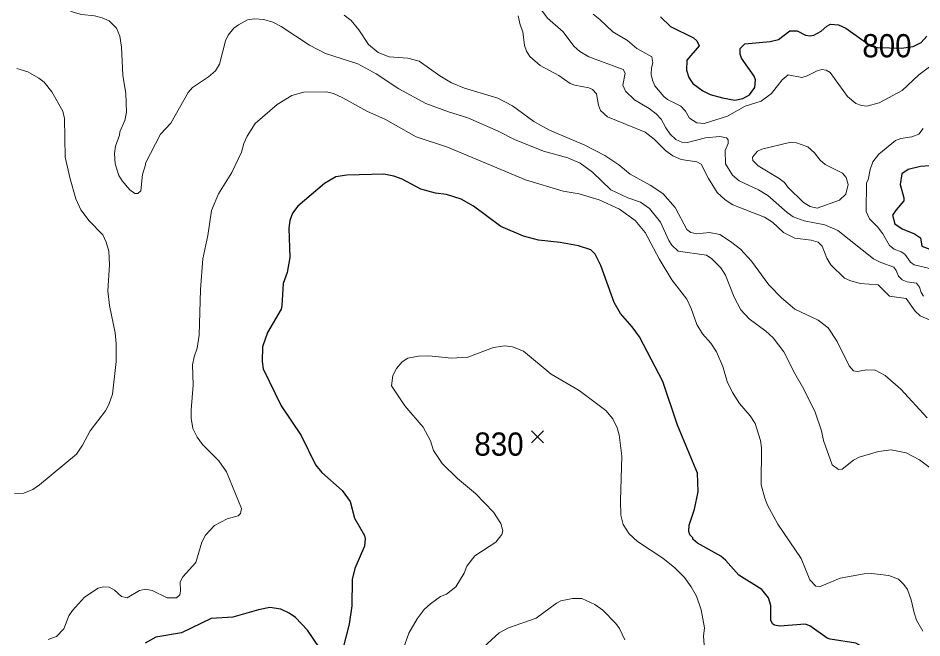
# Model space of a CAD drawing. Extents: x 265 to 291.4, y 7731.5 to 7759.6.
# Drawn here: x 271.176 to 274.292, y 7750.96 to 7753.095 of the extents above; entities that cross this region are included whole.
import ezdxf
from ezdxf.enums import TextEntityAlignment as Align

# ---------------------------------------------------------------- set-up
doc = ezdxf.new("R2010")
doc.units = 0
doc.header["$LTSCALE"] = 0.032
for name, color, linetype, lineweight in [('1', 7, 'Continuous', 25), ('2', 7, 'Continuous', 13), ('21', 7, 'Continuous', 25), ('61', 7, 'Continuous', 13)]:
    doc.layers.add(name, color=color, linetype=linetype, lineweight=lineweight)

msp = doc.modelspace()

# ---------------------------------------------------------------- linework, layer by layer
at = {"layer": '1'}
for points in [[(273.3914, 7753.1001), (273.4256, 7753.0667), (273.5044, 7753.0277), (273.5164, 7753.0174), (273.5243, 7752.9999), (273.4813, 7752.9506), (273.4805, 7752.9164), (273.4885, 7752.8909), (273.502, 7752.8702), (273.5362, 7752.8447), (273.5617, 7752.832), (273.6047, 7752.8201), (273.6476, 7752.8129), (273.6747, 7752.8185), (273.6977, 7752.8312), (273.716, 7752.8567), (273.7184, 7752.8829), (273.7136, 7752.8949), (273.6699, 7752.9577), (273.6659, 7752.9705), (273.6651, 7752.9903), (273.681, 7753.0062), (273.7685, 7753.0142), (273.7972, 7753.0213), (273.8369, 7753.0516), (273.8624, 7753.0516), (273.891, 7753.0365), (273.9053, 7753.0341), (273.9197, 7753.0365), (273.9443, 7753.0508), (273.9642, 7753.0675), (273.9769, 7753.0738), (274.004, 7753.0722), (274.0294, 7753.0611), (274.1175, 7752.9983), (274.1393, 7752.9936), (274.2215, 7752.9916), (274.2619, 7752.9969), (274.2888, 7753.011), (274.3094, 7753.0333)], [(274.3691, 7752.5894), (274.2872, 7752.5846), (274.2442, 7752.5743), (274.2227, 7752.5584), (274.2164, 7752.5226), (274.2291, 7752.4757), (274.2291, 7752.4653), (274.2028, 7752.4351), (274.1909, 7752.416), (274.1989, 7752.3866), (274.2235, 7752.369), (274.2665, 7752.3523), (274.2872, 7752.338), (274.2911, 7752.3102), (274.319, 7752.299)], [(273.7709, 7751.0724), (273.7629, 7751.0979), (273.7399, 7751.1273), (273.6611, 7751.1766), (273.615, 7751.2283), (273.5991, 7751.2419), (273.5187, 7751.2864), (273.5028, 7751.3007), (273.502, 7751.3055), (273.4925, 7751.315), (273.4885, 7751.327), (273.4893, 7751.3484), (273.5076, 7751.4033), (273.5211, 7751.4638), (273.5179, 7751.5274), (273.4495, 7751.6929), (273.3994, 7751.844), (273.3183, 7751.9968), (273.2928, 7752.0318), (273.253, 7752.0779), (273.2307, 7752.1161), (273.1854, 7752.2434), (273.1655, 7752.2816), (273.1512, 7752.2966), (273.1083, 7752.311), (273.0446, 7752.3221), (272.9699, 7752.3301), (272.9189, 7752.3436), (272.8402, 7752.3778), (272.7463, 7752.447), (272.7042, 7752.4717), (272.6533, 7752.4876), (272.6151, 7752.4923), (272.5642, 7752.5059), (272.5005, 7752.5409), (272.4719, 7752.5512), (272.4369, 7752.5576), (272.3096, 7752.5544), (272.2714, 7752.548), (272.2332, 7752.525), (272.141, 7752.447), (272.1226, 7752.4232), (272.1131, 7752.3977), (272.1099, 7752.3722), (272.1131, 7752.2704), (272.1043, 7752.2195), (272.09, 7752.1805), (272.0861, 7752.105), (272.0829, 7752.0922), (272.0359, 7752.0127), (272.0192, 7751.9634), (272.0176, 7751.9125), (272.0216, 7751.887), (272.0829, 7751.7597), (272.1521, 7751.6579), (272.2014, 7751.5561), (272.2237, 7751.5306), (272.2937, 7751.4678), (272.3215, 7751.4304), (272.3358, 7751.3723), (272.3708, 7751.3134), (272.3732, 7751.3015), (272.3708, 7751.2761), (272.3374, 7751.1997), (272.3279, 7751.1615), (272.3263, 7751.0708), (272.3175, 7751.0072), (272.2945, 7750.9181)], [(272.2372, 7750.8934), (272.1743, 7750.9865), (272.1322, 7751.0303), (272.1107, 7751.0454), (272.0821, 7751.0589), (272.0439, 7751.0645), (272.0057, 7751.0573), (271.9166, 7751.0318), (271.8419, 7751.0271), (271.74, 7750.9777), (271.6509, 7750.9626), (271.6144, 7750.9419)], [(273.9061, 7751.0016), (273.8894, 7751.008), (273.8019, 7751.0008), (273.7836, 7751.004), (273.7773, 7751.0088), (273.7717, 7751.0215), (273.7709, 7751.0724)], [(274.3222, 7750.786), (274.2824, 7750.8123), (274.2013, 7750.8449), (274.1615, 7750.8719), (274.105, 7750.9197), (274.0644, 7750.9419), (273.9754, 7750.9555), (273.9658, 7750.9594), (273.9061, 7751.0016)]]:
    msp.add_lwpolyline(points, dxfattribs=at)
at = {"layer": '2'}
for points in [[(271.5507, 7752.7716), (271.5475, 7752.836), (271.538, 7752.8989), (271.5332, 7752.9951), (271.5268, 7753.0325), (271.5157, 7753.0611), (271.4903, 7753.0858), (271.4664, 7753.0961), (271.4393, 7753.1025), (271.3948, 7753.1073), (271.3662, 7753.1152), (271.2985, 7753.147), (271.2198, 7753.1757), (271.0957, 7753.1916)], [(272.9786, 7753.1264), (273.0009, 7753.0953), (273.055, 7753.0484), (273.0924, 7752.9991), (273.1122, 7752.98), (273.1433, 7752.9617), (273.2626, 7752.9187), (273.2687, 7752.906), (273.261, 7752.8646), (273.2705, 7752.844), (273.3008, 7752.8137), (273.3517, 7752.7843), (273.3763, 7752.766), (273.393, 7752.7469), (273.409, 7752.7167), (273.4241, 7752.696), (273.444, 7752.6769), (273.4646, 7752.6682), (273.4837, 7752.6666), (273.5458, 7752.6825), (273.5951, 7752.6872), (273.6182, 7752.6833), (273.6245, 7752.6761), (273.6245, 7752.6634), (273.6142, 7752.6395), (273.615, 7752.5934), (273.6388, 7752.5544), (273.6619, 7752.5345), (273.7288, 7752.5035), (273.7606, 7752.4844), (273.8274, 7752.4255), (273.8481, 7752.4112), (273.8863, 7752.3969), (273.9578, 7752.3826), (274.0024, 7752.3635), (274.1249, 7752.2664)], [(274.3277, 7752.9347), (274.2816, 7752.8997), (274.2235, 7752.8463), (274.1448, 7752.8034), (274.1026, 7752.7922), (274.0835, 7752.7938), (274.0644, 7752.801), (274.0358, 7752.8257), (273.9753, 7752.9076), (273.9618, 7752.9156), (273.9467, 7752.9179), (273.9308, 7752.914), (273.8966, 7752.8965), (273.8783, 7752.8909), (273.8314, 7752.9004), (273.8099, 7752.8829), (273.7733, 7752.8352), (273.7383, 7752.809), (273.6826, 7752.7915), (273.6222, 7752.758), (273.541, 7752.7318), (273.5156, 7752.735), (273.4909, 7752.7501), (273.4766, 7752.7748), (273.4607, 7752.7923), (273.4153, 7752.8153), (273.4026, 7752.8249), (273.3716, 7752.8623), (273.3628, 7752.8814), (273.3588, 7752.9005), (273.3596, 7752.9243), (273.3644, 7752.941), (273.3604, 7752.9617), (273.3087, 7752.9911), (273.2769, 7753.0182), (273.226, 7753.0476), (273.1822, 7753.0906), (273.1592, 7753.1089)], [(274.3476, 7751.5251), (274.284, 7751.5736), (274.2379, 7751.5974), (274.1854, 7751.6086), (274.1424, 7751.6022), (274.0756, 7751.5831), (274.0565, 7751.5728), (274.0167, 7751.5418), (274.0048, 7751.5402), (273.9825, 7751.5569), (273.9531, 7751.6404), (273.9459, 7751.6738), (273.9244, 7751.7375), (273.8854, 7751.817), (273.8536, 7751.8711), (273.8154, 7751.9459), (273.7789, 7751.9936), (273.7534, 7752.0167), (273.6969, 7752.0596), (273.6683, 7752.0906), (273.6444, 7752.1336), (273.615, 7752.21), (273.5991, 7752.2354), (273.568, 7752.2664), (273.549, 7752.2784), (273.4519, 7752.2927), (273.4304, 7752.3134), (273.4201, 7752.3293), (273.3907, 7752.3929), (273.3533, 7752.4399), (273.3215, 7752.4613), (273.2785, 7752.4764), (273.2196, 7752.5035), (273.156, 7752.564), (273.1138, 7752.595), (273.0717, 7752.6141), (272.9874, 7752.6371), (272.8871, 7752.6769), (272.8314, 7752.7063), (272.7264, 7752.7517), (272.6596, 7752.7724), (272.5825, 7752.801), (272.4886, 7752.8519), (272.4106, 7752.9036), (272.3478, 7752.9378), (272.2364, 7752.9736), (272.1807, 7753.0023), (272.0837, 7753.0659), (272.0551, 7753.081), (272.0232, 7753.0906), (271.9914, 7753.0929), (271.9675, 7753.089), (271.9357, 7753.0723), (271.9198, 7753.0603), (271.9007, 7753.0365), (271.8912, 7753.0166), (271.8705, 7752.937), (271.857, 7752.9132), (271.8323, 7752.8925), (271.7782, 7752.8567), (271.7623, 7752.8392), (271.7026, 7752.7334), (271.6676, 7752.6952), (271.6151, 7752.595), (271.6159, 7752.5902), (271.6048, 7752.5568), (271.5992, 7752.5003), (271.5897, 7752.4916), (271.5794, 7752.4908), (271.5618, 7752.5035), (271.5356, 7752.5345), (271.5237, 7752.5536), (271.5109, 7752.5934)], [(273.5951, 7752.35), (273.5601, 7752.3563), (273.5156, 7752.3523), (273.4957, 7752.3563), (273.4821, 7752.3667), (273.4416, 7752.4423), (273.3986, 7752.4908), (273.3549, 7752.5202), (273.2865, 7752.5576), (273.2467, 7752.5894), (273.199, 7752.622), (273.1305, 7752.657), (273.008, 7752.7087), (272.9539, 7752.739), (272.8808, 7752.793), (272.8299, 7752.8193), (272.7153, 7752.8535), (272.6708, 7752.8718), (272.6302, 7752.8965), (272.5594, 7752.9474), (272.5196, 7752.9577), (272.456, 7752.9617), (272.4178, 7752.9768), (272.3844, 7753.0046), (272.351, 7753.0548), (272.3247, 7753.0866), (272.3008, 7753.1049)], [(272.9006, 7753.1033), (272.907, 7753.0723), (272.9158, 7753.0484), (272.9221, 7753.0007), (272.9285, 7752.9816), (272.9404, 7752.9625), (272.9762, 7752.9315)], [(271.1721, 7752.9219), (271.2102, 7752.91), (271.2484, 7752.8885), (271.2659, 7752.875), (271.293, 7752.8416), (271.3304, 7752.7748), (271.3367, 7752.7493), (271.3391, 7752.6157), (271.3558, 7752.5417), (271.3757, 7752.4725), (271.3932, 7752.4343), (271.4218, 7752.3969), (271.468, 7752.3484), (271.4799, 7752.3229), (271.4887, 7752.2927), (271.4918, 7752.245), (271.4855, 7752.1559), (271.491, 7752.105), (271.5109, 7752.0111), (271.5149, 7751.9729), (271.5141, 7751.9125), (271.5014, 7751.8003), (271.4887, 7751.7637), (271.4775, 7751.7422), (271.425, 7751.673), (271.3988, 7751.6237), (271.3773, 7751.5935), (271.2508, 7751.4877), (271.2277, 7751.4718), (271.1959, 7751.459), (271.1641, 7751.4574)], [(272.9762, 7752.9315), (273.0399, 7752.8981), (273.0796, 7752.8702), (273.0955, 7752.8638), (273.1433, 7752.8551), (273.1568, 7752.8495), (273.1703, 7752.8344), (273.1767, 7752.7954), (273.1838, 7752.7771), (273.2077, 7752.7549), (273.3374, 7752.7024), (273.3692, 7752.6785), (273.4089, 7752.6379), (273.4328, 7752.6204), (273.4615, 7752.6085), (273.5156, 7752.5997), (273.5315, 7752.5926), (273.5561, 7752.5425), (273.5863, 7752.4948), (273.6134, 7752.4693), (273.6397, 7752.4526), (273.7494, 7752.4096), (273.7765, 7752.3921), (273.8147, 7752.3563), (273.8544, 7752.3372), (273.9101, 7752.3309), (273.934, 7752.3237), (273.9483, 7752.3102), (273.9642, 7752.2688), (273.9785, 7752.245), (274.0247, 7752.1996), (274.0438, 7752.1909), (274.0788, 7752.1813), (274.1408, 7752.1766), (274.1798, 7752.1376), (274.2379, 7752.1296), (274.2689, 7752.0859), (274.2856, 7752.0692), (274.3516, 7752.0405)], [(271.2802, 7750.9547), (271.3089, 7750.965), (271.3343, 7750.9913), (271.3518, 7751.0358), (271.3638, 7751.0549), (271.4059, 7751.1003), (271.4521, 7751.1313), (271.4712, 7751.1361), (271.4903, 7751.1353), (271.5093, 7751.1249), (271.5332, 7751.1026), (271.5523, 7751.0979), (271.5945, 7751.1233), (271.6167, 7751.1281), (271.6382, 7751.1241), (271.6907, 7751.0979), (271.7225, 7751.0979), (271.7337, 7751.1082), (271.7368, 7751.1217), (271.7353, 7751.1536), (271.744, 7751.1711), (271.7886, 7751.2204), (271.81, 7751.2904), (271.8228, 7751.3142), (271.853, 7751.3469), (271.8975, 7751.3699), (271.9349, 7751.3803), (271.9429, 7751.389), (271.9469, 7751.4057), (271.8944, 7751.5322), (271.8681, 7751.5704), (271.8124, 7751.6269), (271.7941, 7751.6515), (271.779, 7751.6818), (271.7734, 7751.7168), (271.7726, 7751.7454), (271.7798, 7751.8313), (271.7782, 7751.9013), (271.783, 7751.9284), (271.7933, 7751.9586), (271.8005, 7752.0031), (271.8053, 7752.1607), (271.8132, 7752.2657), (271.8307, 7752.3468), (271.8434, 7752.4327), (271.8673, 7752.49), (271.9134, 7752.5632), (271.9469, 7752.634), (271.9548, 7752.6634), (271.9659, 7752.6889), (271.9938, 7752.7318), (272.0694, 7752.7978), (272.1195, 7752.8281), (272.1616, 7752.84), (272.2396, 7752.8408), (272.2635, 7752.8352), (272.2953, 7752.8209), (272.378, 7752.7748), (272.4432, 7752.7461), (272.5483, 7752.6857), (272.6564, 7752.6507), (272.9253, 7752.5377), (273.0558, 7752.4987), (273.1099, 7752.49), (273.1799, 7752.4693), (273.2499, 7752.4375), (273.304, 7752.3985), (273.3374, 7752.3563), (273.3859, 7752.2657), (273.4296, 7752.1941), (273.4813, 7752.1272), (273.4965, 7752.0946), (273.5156, 7752.0397), (273.5354, 7752.0079), (273.5641, 7751.9761), (273.584, 7751.9459), (273.6062, 7751.895), (273.6206, 7751.844), (273.6388, 7751.8059), (273.6635, 7751.7677), (273.7001, 7751.7247), (273.7176, 7751.6985), (273.7359, 7751.6404), (273.7391, 7751.6149)], [(271.5109, 7752.5934), (271.5093, 7752.6284), (271.5125, 7752.6539), (271.526, 7752.692), (271.5268, 7752.7032), (271.5443, 7752.7429), (271.5507, 7752.7716)], [(274.1957, 7752.2998), (274.1798, 7752.3118), (274.1575, 7752.3516), (274.1384, 7752.3762), (274.1114, 7752.4033), (274.1002, 7752.4295), (274.101, 7752.5274), (274.1066, 7752.5377), (274.113, 7752.5743), (274.1225, 7752.5998), (274.1432, 7752.626), (274.2013, 7752.6737), (274.2188, 7752.6801), (274.257, 7752.6857), (274.2808, 7752.6952), (274.2967, 7752.7151)], [(273.8536, 7752.0922), (273.8083, 7752.1312), (273.7645, 7752.1766), (273.7041, 7752.2577), (273.6667, 7752.2991), (273.6325, 7752.3261), (273.5951, 7752.35)], [(274.3214, 7752.2299), (274.3095, 7752.2354), (274.2649, 7752.2458), (274.2522, 7752.2545), (274.2331, 7752.2816), (274.2204, 7752.2903), (274.1957, 7752.2998)], [(274.1249, 7752.2664), (274.1504, 7752.2529), (274.1949, 7752.2378), (274.2036, 7752.2259), (274.2116, 7752.2068), (274.2243, 7752.1941), (274.241, 7752.1869)], [(274.241, 7752.1869), (274.2729, 7752.1821), (274.2832, 7752.1686), (274.2888, 7752.1495), (274.2975, 7752.1376)], [(274.3102, 7751.7184), (274.2196, 7751.817), (274.1647, 7751.8647), (274.1313, 7751.8822), (274.1026, 7751.8838), (274.0692, 7751.8774), (274.0565, 7751.8806), (274.0406, 7751.8973), (274, 7751.9809), (273.9682, 7752.0286), (273.934, 7752.0548), (273.8536, 7752.0922)], [(272.7232, 7751.2077), (272.7511, 7751.2435), (272.8227, 7751.2904), (272.8442, 7751.3166), (272.8473, 7751.3294), (272.841, 7751.354), (272.8155, 7751.3938), (272.7535, 7751.4574), (272.6906, 7751.5091), (272.6381, 7751.5609), (272.6087, 7751.6054), (272.5976, 7751.6388), (272.5729, 7751.6865), (272.5093, 7751.7597), (272.4631, 7751.8289), (272.4679, 7751.8647), (272.4806, 7751.8886), (272.5005, 7751.9117), (272.5204, 7751.9244), (272.5562, 7751.9307), (272.5928, 7751.9315), (272.6708, 7751.9236), (272.7264, 7751.9268), (272.8155, 7751.961), (272.8537, 7751.9665), (272.8808, 7751.9634), (272.9189, 7751.9475), (273.0144, 7751.8687), (273.1099, 7751.8122), (273.2021, 7751.7438), (273.226, 7751.7152), (273.2419, 7751.6834), (273.2483, 7751.6595), (273.2578, 7751.5863), (273.253, 7751.4336), (273.2546, 7751.3827), (273.2626, 7751.3508), (273.2825, 7751.319), (273.3119, 7751.2928), (273.3994, 7751.2355), (273.4408, 7751.2021), (273.4734, 7751.1679), (273.4965, 7751.1361), (273.5148, 7751.1042), (273.5315, 7751.0565), (273.5426, 7750.9945), (273.5394, 7750.9658), (273.5418, 7750.9364)], [(273.7391, 7751.6149), (273.7383, 7751.4877), (273.7502, 7751.4415), (273.7598, 7751.4177), (273.7956, 7751.3516), (273.8759, 7751.2339), (273.9053, 7751.1599)], [(272.5761, 7751.0581), (272.5976, 7751.078), (272.6326, 7751.1026), (272.6533, 7751.1106), (272.6859, 7751.1361), (272.7137, 7751.1838), (272.7232, 7751.2077)], [(273.9053, 7751.1599), (273.926, 7751.1384), (273.9388, 7751.1361), (274.0104, 7751.1663), (274.0931, 7751.1806), (274.1185, 7751.1822), (274.1774, 7751.1758), (274.2116, 7751.1623), (274.2299, 7751.1448), (274.2418, 7751.1265), (274.2554, 7751.0915), (274.2649, 7751.047), (274.2736, 7751.0215), (274.2951, 7750.9833)], [(273.2674, 7750.9531), (273.2499, 7750.9929), (273.2371, 7751.0104), (273.1926, 7751.0557), (273.1647, 7751.0756), (273.1202, 7751.0955), (273.0876, 7751.0963), (273.0478, 7751.0883), (273.0319, 7751.0804), (272.9619, 7751.0287), (272.8664, 7750.9945), (272.8346, 7750.9778), (272.7686, 7750.9173)], [(272.5037, 7750.9213), (272.5228, 7750.977), (272.5522, 7751.0263), (272.5761, 7751.0581)]]:
    msp.add_lwpolyline(points, dxfattribs=at)
msp.add_lwpolyline([(273.8301, 7752.5133), (273.8181, 7752.5292), (273.8003, 7752.5433), (273.7272, 7752.5862), (273.7088, 7752.6053), (273.7081, 7752.6165), (273.7256, 7752.6371), (273.7399, 7752.6435), (273.8353, 7752.6666), (273.8592, 7752.6658), (273.899, 7752.6515), (273.922, 7752.6316), (273.9411, 7752.6061), (273.9586, 7752.591), (274.0183, 7752.5607), (274.031, 7752.5457), (274.0382, 7752.5218), (274.0302, 7752.4892), (274.008, 7752.4685), (273.9308, 7752.4406), (273.9069, 7752.4462), (273.8839, 7752.4605)], close=True, dxfattribs=at)
at = {"layer": '21'}
for p, q in [((272.9458, 7751.6738), (272.987, 7751.6326)), ((272.987, 7751.6738), (272.9458, 7751.6326))]:
    msp.add_line(p, q, dxfattribs=at)

# ---------------------------------------------------------------- texts
at = {"layer": '61', "width": 0.95}
for s, p in [('800', (274.1714, 7752.9601)), ('830', (272.8341, 7751.5879))]:
    msp.add_text(s, height=0.08, dxfattribs=at).set_placement(p, align=Align.CENTER)

doc.saveas('drawing.dxf')
